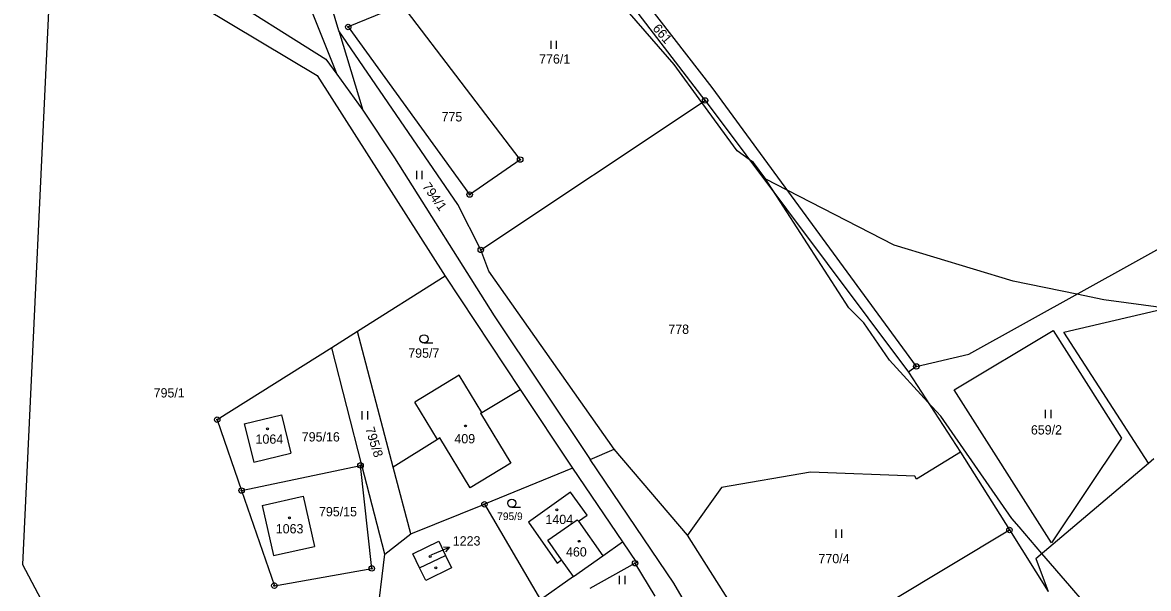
# Model space of a CAD drawing. Extents: x -439246 to -433691, y -1130252 to -1121148.
# Drawn here: x -437558.9 to -437352.9, y -1124792.9 to -1124689.3 of the extents above; entities that cross this region are included whole.
import ezdxf

# ---------------------------------------------------------------- set-up
doc = ezdxf.new("R2010")
doc.units = 0
for name, color, linetype in [('Vrstva 1', 7, 'Continuous'), ('Vrstva 16', 7, 'Continuous'), ('Vrstva 18', 7, 'Continuous'), ('Vrstva 19', 7, 'Continuous'), ('Vrstva 24', 7, 'Continuous'), ('Vrstva 25', 7, 'Continuous'), ('Vrstva 3', 7, 'Continuous'), ('Vrstva 37', 7, 'Continuous'), ('Vrstva 4', 7, 'Continuous'), ('Vrstva 52', 7, 'Continuous'), ('Vrstva 6', 7, 'Continuous')]:
    doc.layers.add(name, color=color, linetype=linetype)

msp = doc.modelspace()

# ---------------------------------------------------------------- linework, layer by layer
at = {"layer": 'Vrstva 1'}
for p, q in [((-437508.41, -1124681.26), (-437501.39, -1124698.82)), ((-437458.64, -1124775.29), (-437466.37, -1124780.82)), ((-437455.62, -1124779.51), (-437458.64, -1124775.29)), ((-437457.21, -1124780.64), (-437455.62, -1124779.51)), ((-437466.37, -1124780.82), (-437461.09, -1124788.27)), ((-437457.42, -1124780.34), (-437457.21, -1124780.64)), ((-437457.21, -1124780.64), (-437452.76, -1124786.96)), ((-437460.28, -1124787.69), (-437462.79, -1124784.12)), ((-437461.09, -1124788.27), (-437460.28, -1124787.69)), ((-437458.13, -1124790.74), (-437460.28, -1124787.69))]:
    msp.add_line(p, q, dxfattribs=at)
for points in [[(-437434.04, -1124703.6), (-437461.75, -1124667.37)], [(-437459.12, -1124667.17), (-437432.79, -1124701.21)], [(-437553.5, -1124672.95), (-437558.91, -1124788.55)], [(-437523.98, -1124683.04), (-437503.44, -1124696.05)], [(-437525.91, -1124686.56), (-437505, -1124699.04)], [(-437501.03, -1124690.87), (-437502.39, -1124686.33)], [(-437489.43, -1124686.13), (-437499.33, -1124690.16)], [(-437467.87, -1124714.43), (-437489.43, -1124686.13)], [(-437479.25, -1124722.63), (-437501.03, -1124690.87)], [(-437501.03, -1124690.87), (-437496.66, -1124705.36)], [(-437499.33, -1124690.16), (-437477.11, -1124720.83)], [(-437503.44, -1124696.05), (-437501.39, -1124698.82)], [(-437505, -1124699.04), (-437481.6, -1124735.79)], [(-437501.39, -1124698.82), (-437496.66, -1124705.36)], [(-437432.79, -1124701.21), (-437395.4, -1124752.29)], [(-437496.66, -1124705.36), (-437490.87, -1124714.12)], [(-437475.08, -1124730.96), (-437434.04, -1124703.6)], [(-437434.04, -1124703.6), (-437396.83, -1124753.34)], [(-437490.87, -1124714.12), (-437472.63, -1124743.01)], [(-437477.11, -1124720.83), (-437467.87, -1124714.43)], [(-437475.08, -1124730.96), (-437479.25, -1124722.63)], [(-437473.59, -1124734.88), (-437475.08, -1124730.96)], [(-437481.6, -1124735.79), (-437497.64, -1124745.89)], [(-437481.6, -1124735.79), (-437467.86, -1124756.51)], [(-437450.68, -1124767.46), (-437473.59, -1124734.88)], [(-437472.63, -1124743.01), (-437455.04, -1124769.31)], [(-437497.64, -1124745.89), (-437502.35, -1124748.86)], [(-437491.08, -1124770.71), (-437497.64, -1124745.89)], [(-437502.35, -1124748.86), (-437523.29, -1124762.04)], [(-437496.83, -1124770.37), (-437502.35, -1124748.86)], [(-437395.4, -1124752.29), (-437396.83, -1124753.34)], [(-437479.03, -1124753.88), (-437487.15, -1124758.81)], [(-437474.88, -1124760.72), (-437479.03, -1124753.88)], [(-437396.83, -1124753.34), (-437387.3, -1124767.98)], [(-437474.88, -1124760.72), (-437467.86, -1124756.51)], [(-437467.86, -1124756.51), (-437458.29, -1124770.9)], [(-437483, -1124765.65), (-437487.15, -1124758.81)], [(-437523.29, -1124762.04), (-437518.83, -1124775.01)], [(-437518.33, -1124762.82), (-437511.53, -1124761.16)], [(-437518.33, -1124762.82), (-437516.62, -1124769.82)], [(-437511.53, -1124761.16), (-437509.82, -1124768.15)], [(-437483, -1124765.65), (-437491.08, -1124770.71)], [(-437516.62, -1124769.82), (-437509.82, -1124768.15)], [(-437455.04, -1124769.31), (-437450.68, -1124767.46)], [(-437439.75, -1124791.95), (-437455.04, -1124769.31)], [(-437437.28, -1124783.18), (-437450.68, -1124767.46)], [(-437387.3, -1124767.98), (-437395.34, -1124772.92)], [(-437387.3, -1124767.98), (-437378.36, -1124782.22)], [(-437352.94, -1124769.98), (-437351.97, -1124769.16)], [(-437518.83, -1124775.01), (-437497.08, -1124770.42)], [(-437497.08, -1124770.42), (-437496.83, -1124770.37)], [(-437495.01, -1124789.27), (-437497.08, -1124770.42)], [(-437492.64, -1124786.68), (-437496.83, -1124770.37)], [(-437487.85, -1124782.93), (-437491.08, -1124770.71)], [(-437458.29, -1124770.9), (-437474.41, -1124777.53)], [(-437458.29, -1124770.9), (-437449.14, -1124784.41)], [(-437373.54, -1124787.45), (-437352.94, -1124769.98)], [(-437414.76, -1124771.62), (-437431.05, -1124774.46)], [(-437395.67, -1124772.38), (-437414.76, -1124771.62)], [(-437395.34, -1124772.92), (-437395.67, -1124772.38)], [(-437518.83, -1124775.01), (-437512.84, -1124792.42)], [(-437431.05, -1124774.46), (-437437.28, -1124783.18)], [(-437515.04, -1124777.72), (-437507.57, -1124776.05)], [(-437507.57, -1124776.05), (-437505.52, -1124785.23)], [(-437487.85, -1124782.93), (-437474.41, -1124777.53)], [(-437474.41, -1124777.53), (-437464.16, -1124794.99)], [(-437515.04, -1124777.72), (-437512.99, -1124786.89)], [(-437462.79, -1124784.12), (-437457.42, -1124780.34)], [(-437492.64, -1124786.68), (-437487.85, -1124782.93)], [(-437421.47, -1124808.14), (-437437.28, -1124783.18)], [(-437421.47, -1124808.14), (-437378.36, -1124782.22)], [(-437378.36, -1124782.22), (-437371.28, -1124793.49)], [(-437512.99, -1124786.89), (-437505.52, -1124785.23)], [(-437487.51, -1124786.58), (-437482.76, -1124784.29), (-437481.52, -1124786.87)], [(-437452.76, -1124786.96), (-437449.14, -1124784.41)], [(-437449.14, -1124784.41), (-437446.59, -1124788.17)], [(-437494.15, -1124799.23), (-437492.64, -1124786.68)], [(-437486.27, -1124789.17), (-437487.51, -1124786.58)], [(-437481.52, -1124786.87), (-437480.42, -1124789.16), (-437485.11, -1124791.49), (-437486.27, -1124789.17)], [(-437373.54, -1124787.45), (-437371.28, -1124793.49)], [(-437558.91, -1124788.55), (-437526.48, -1124849.91)], [(-437512.84, -1124792.42), (-437495.01, -1124789.27)], [(-437446.84, -1124788.31), (-437455.14, -1124792.95)], [(-437446.59, -1124788.17), (-437446.84, -1124788.31)], [(-437443.14, -1124794.36), (-437446.84, -1124788.31)], [(-437458.13, -1124790.74), (-437464.16, -1124794.99)], [(-437358.54, -1124931.76), (-437439.75, -1124791.95)]]:
    msp.add_lwpolyline(points, dxfattribs=at)
at = {"layer": 'Vrstva 16'}
msp.add_line((-437483.56, -1124786.5), (-437480.79, -1124785.36), dxfattribs=at)
for points in [[(-437481.9, -1124785.28), (-437480.79, -1124785.36), (-437481.52, -1124786.2)], [(-437484.17, -1124786.75), (-437483.56, -1124786.5)]]:
    msp.add_lwpolyline(points, dxfattribs=at)
at = {"layer": 'Vrstva 24'}
for centre, radius in [((-437499.33, -1124690.16), 0.5), ((-437499.33, -1124690.16), 0.1), ((-437434.04, -1124703.6), 0.5), ((-437434.04, -1124703.6), 0.1), ((-437467.87, -1124714.43), 0.5), ((-437467.87, -1124714.43), 0.1), ((-437477.11, -1124720.83), 0.5), ((-437477.11, -1124720.83), 0.1), ((-437475.08, -1124730.96), 0.5), ((-437475.08, -1124730.96), 0.1), ((-437395.4, -1124752.29), 0.5), ((-437395.4, -1124752.29), 0.1), ((-437523.29, -1124762.04), 0.5), ((-437523.29, -1124762.04), 0.1), ((-437497.08, -1124770.42), 0.5), ((-437497.08, -1124770.42), 0.1), ((-437518.83, -1124775.01), 0.5), ((-437518.83, -1124775.01), 0.1), ((-437474.41, -1124777.53), 0.5), ((-437474.41, -1124777.53), 0.1), ((-437378.36, -1124782.22), 0.5), ((-437378.36, -1124782.22), 0.1), ((-437446.84, -1124788.31), 0.5), ((-437495.01, -1124789.27), 0.5), ((-437495.01, -1124789.27), 0.1), ((-437446.84, -1124788.31), 0.1), ((-437512.84, -1124792.42), 0.5), ((-437512.84, -1124792.42), 0.1)]:
    msp.add_circle(centre, radius, dxfattribs=at)
at = {"layer": 'Vrstva 25'}
for p, q in [((-437462.2, -1124694.17), (-437462.2, -1124692.67)), ((-437461.2, -1124694.17), (-437461.2, -1124692.67)), ((-437486.78, -1124718.02), (-437486.78, -1124716.52)), ((-437485.78, -1124718.02), (-437485.78, -1124716.52)), ((-437485.45, -1124748), (-437483.85, -1124748)), ((-437496.76, -1124761.98), (-437496.76, -1124760.48)), ((-437495.76, -1124761.98), (-437495.76, -1124760.48)), ((-437371.74, -1124761.73), (-437371.74, -1124760.23)), ((-437370.74, -1124761.73), (-437370.74, -1124760.23)), ((-437469.4, -1124778.08), (-437467.8, -1124778.08)), ((-437410.04, -1124783.64), (-437410.04, -1124782.14)), ((-437409.04, -1124783.64), (-437409.04, -1124782.14)), ((-437449.67, -1124792.14), (-437449.67, -1124790.64)), ((-437448.67, -1124792.14), (-437448.67, -1124790.64))]:
    msp.add_line(p, q, dxfattribs=at)
for centre, radius in [((-437485.45, -1124747.25), 0.75), ((-437477.87, -1124763.19), 0.175), ((-437514.11, -1124763.72), 0.175), ((-437469.4, -1124777.33), 0.75), ((-437461.15, -1124778.52), 0.175), ((-437510.09, -1124780.02), 0.175), ((-437457.09, -1124784.3), 0.175), ((-437484.35, -1124787.07), 0.175), ((-437483.29, -1124789.16), 0.175)]:
    msp.add_circle(centre, radius, dxfattribs=at)
at = {"layer": 'Vrstva 3'}
for points in [[(-437479.03, -1124753.88), (-437487.15, -1124758.81)], [(-437474.88, -1124760.72), (-437479.03, -1124753.88)], [(-437483, -1124765.65), (-437487.15, -1124758.81)], [(-437475.13, -1124760.87), (-437474.88, -1124760.72)], [(-437475.13, -1124760.87), (-437469.58, -1124770.02)], [(-437518.33, -1124762.82), (-437511.53, -1124761.16)], [(-437518.33, -1124762.82), (-437516.62, -1124769.82)], [(-437511.53, -1124761.16), (-437509.82, -1124768.15)], [(-437482.57, -1124765.39), (-437483, -1124765.65)], [(-437477.02, -1124774.54), (-437482.57, -1124765.39)], [(-437516.62, -1124769.82), (-437509.82, -1124768.15)], [(-437469.58, -1124770.02), (-437477.02, -1124774.54)], [(-437458.64, -1124775.29), (-437466.37, -1124780.82)], [(-437455.62, -1124779.51), (-437458.64, -1124775.29)], [(-437515.04, -1124777.72), (-437507.57, -1124776.05)], [(-437507.57, -1124776.05), (-437505.52, -1124785.23)], [(-437515.04, -1124777.72), (-437512.99, -1124786.89)], [(-437457.21, -1124780.64), (-437455.62, -1124779.51)], [(-437466.37, -1124780.82), (-437461.09, -1124788.27)], [(-437457.21, -1124780.64), (-437452.76, -1124786.96)], [(-437512.99, -1124786.89), (-437505.52, -1124785.23)], [(-437487.51, -1124786.58), (-437482.76, -1124784.29), (-437481.52, -1124786.87)], [(-437486.27, -1124789.17), (-437487.51, -1124786.58)], [(-437486.27, -1124789.17), (-437481.52, -1124786.87)], [(-437461.09, -1124788.27), (-437460.28, -1124787.69)], [(-437458.13, -1124790.74), (-437460.28, -1124787.69)], [(-437458.13, -1124790.74), (-437452.76, -1124786.96)]]:
    msp.add_lwpolyline(points, dxfattribs=at)
at = {"layer": 'Vrstva 37'}
for centre in [(-437477.87, -1124763.19), (-437514.11, -1124763.72), (-437510.09, -1124780.02), (-437457.09, -1124784.3), (-437484.35, -1124787.07)]:
    msp.add_circle(centre, 0.175, dxfattribs=at)
at = {"layer": 'Vrstva 4'}
for points in [[(-437475.13, -1124760.87), (-437474.88, -1124760.72)], [(-437475.13, -1124760.87), (-437469.58, -1124770.02)], [(-437482.57, -1124765.39), (-437483, -1124765.65)], [(-437477.02, -1124774.54), (-437482.57, -1124765.39)], [(-437469.58, -1124770.02), (-437477.02, -1124774.54)], [(-437486.27, -1124789.17), (-437481.52, -1124786.87)], [(-437458.13, -1124790.74), (-437452.76, -1124786.96)]]:
    msp.add_lwpolyline(points, dxfattribs=at)
at = {"layer": 'Vrstva 52'}
for points in [[(-437422.94, -1124718.02), (-437425.21, -1124714.94), (-437425.95, -1124714.41), (-437428.19, -1124712.81), (-437434.62, -1124703.99), (-437439.69, -1124697.05), (-437454.82, -1124679.58), (-437456.74, -1124675.32), (-437461.21, -1124668.5), (-437462, -1124667.53), (-437471.01, -1124656.57), (-437472.17, -1124654.66), (-437476.97, -1124646.77), (-437484.21, -1124636.97), (-437495.72, -1124623.55), (-437499.14, -1124618.52), (-437500, -1124617.24), (-437502.92, -1124614.45), (-437505.36, -1124612.13), (-437531.08, -1124587.6), (-437528.84, -1124585.58)], [(-437351.28, -1124810.81), (-437353, -1124808.56), (-437354.69, -1124806.33), (-437362.79, -1124798.66), (-437364.54, -1124795.74), (-437364.63, -1124795.6), (-437364.71, -1124795.47), (-437367.31, -1124792.45), (-437372.42, -1124786.5), (-437376.58, -1124781.68), (-437377.92, -1124780.13), (-437390.91, -1124761.38), (-437393.27, -1124758.81), (-437400.28, -1124751.16), (-437404.97, -1124744.34), (-437407.74, -1124741.57), (-437421, -1124721.04), (-437422.67, -1124718.44), (-437422.94, -1124718.02)], [(-437293.09, -1124747.58), (-437295.05, -1124747.11), (-437299.31, -1124747.54), (-437307.28, -1124746.15), (-437320.18, -1124743.91), (-437325.3, -1124744.34), (-437340.41, -1124742.69), (-437346.11, -1124742.07), (-437348.73, -1124741.78), (-437349.75, -1124741.64), (-437361.09, -1124740.08), (-437366.01, -1124739.07), (-437377.7, -1124736.67), (-437399.43, -1124730.07), (-437419.01, -1124720.03), (-437422.94, -1124718.02)]]:
    msp.add_lwpolyline(points, dxfattribs=at)
at = {"layer": 'Vrstva 6'}
for points in [[(-437385.76, -1124750.03), (-437344.68, -1124727.24)], [(-437368.42, -1124746.01), (-437346.78, -1124740.95)], [(-437388.44, -1124756.55), (-437370.34, -1124745.72)], [(-437370.34, -1124745.72), (-437357.84, -1124765.45)], [(-437352.94, -1124769.98), (-437368.42, -1124746.01)], [(-437395.4, -1124752.29), (-437385.76, -1124750.03)], [(-437370.64, -1124784.55), (-437388.44, -1124756.55)], [(-437357.84, -1124765.45), (-437370.64, -1124784.55)]]:
    msp.add_lwpolyline(points, dxfattribs=at)

# ---------------------------------------------------------------- texts
at = {"layer": 'Vrstva 16'}
msp.add_text('1223', height=1.7, dxfattribs=at).set_placement((-437480.19, -1124785.07))
at = {"layer": 'Vrstva 18'}
for s, rotation, p in [('661', 310.6146, (-437443.73, -1124690.5)), ('794/1', 305.1581, (-437485.84, -1124719.36)), ('795/8', 287.537, (-437496.23, -1124763.67))]:
    msp.add_text(s, height=1.7, rotation=rotation, dxfattribs=at).set_placement(p)
for s, height, p in [('776/1', 1.7, (-437464.4, -1124696.87)), ('775', 1.7, (-437482.25, -1124707.45)), ('778', 1.7, (-437440.76, -1124746.33)), ('795/7', 1.7, (-437488.34, -1124750.7)), ('795/1', 1.7, (-437534.92, -1124757.97)), ('659/2', 1.7, (-437374.43, -1124764.75)), ('795/16', 1.7, (-437507.82, -1124766.03)), ('795/15', 1.7, (-437504.67, -1124779.73)), ('795/9', 1.39, (-437472.06, -1124780.41)), ('770/4', 1.7, (-437413.29, -1124788.31))]:
    msp.add_text(s, height=height, dxfattribs=at).set_placement(p)
at = {"layer": 'Vrstva 19'}
for s, height, p in [('1064', 1.7, (-437516.28, -1124766.44)), ('409', 1.7, (-437479.9, -1124766.37)), ('1404', 1.7, (-437463.24, -1124781.14)), ('1063', 1.7, (-437512.58, -1124782.85)), ('460', 1.7, (-437459.48, -1124787.08)), ('1223', 0.1, (-437484.3, -1124786.75))]:
    msp.add_text(s, height=height, dxfattribs=at).set_placement(p)

doc.saveas('drawing.dxf')
